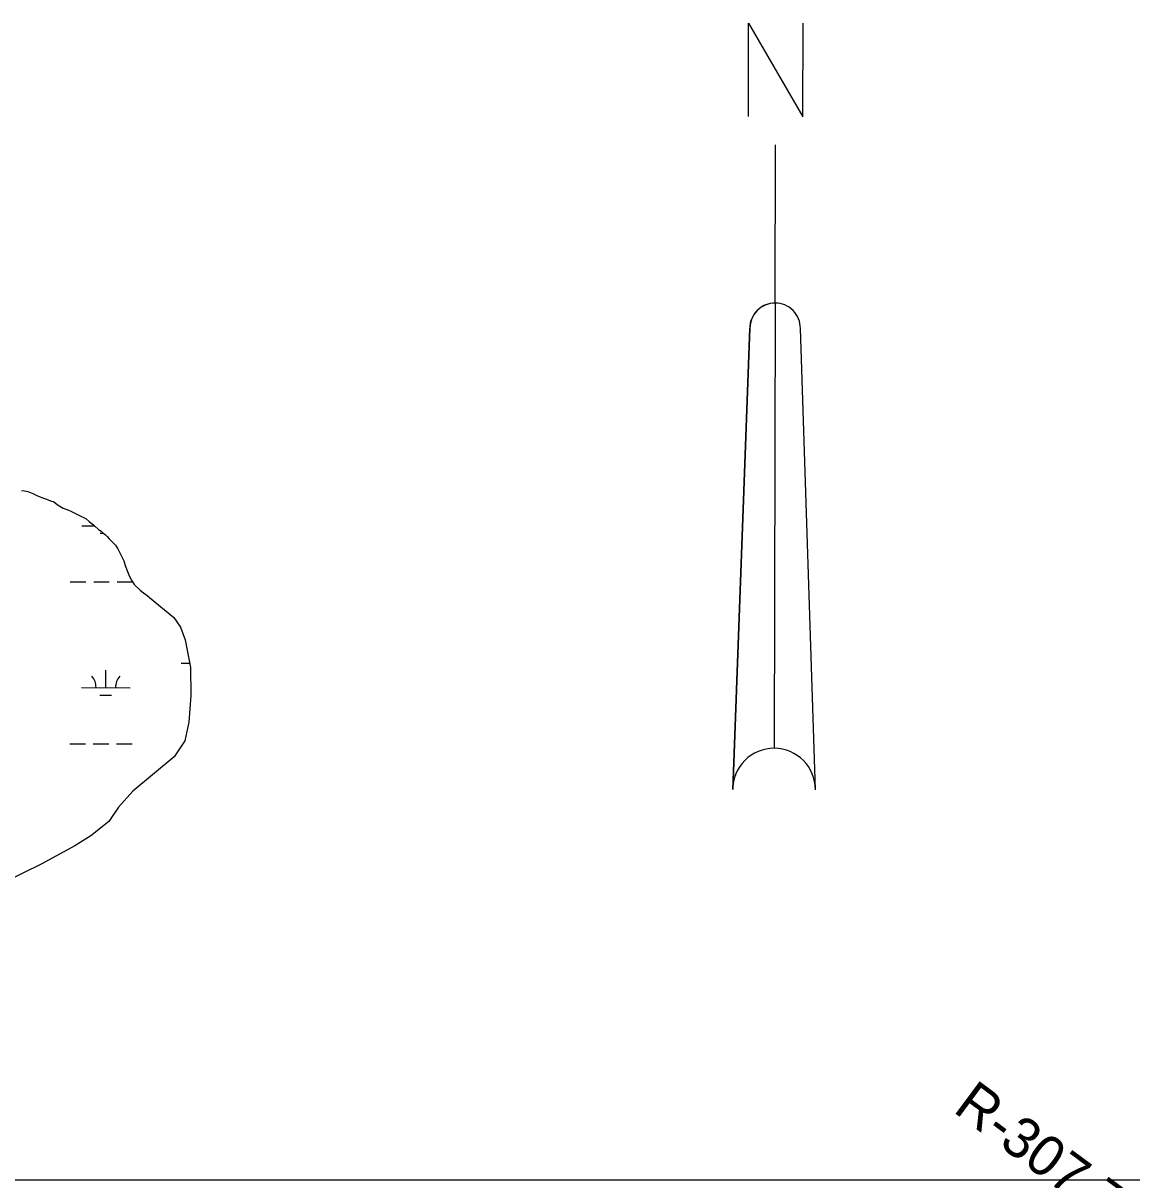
# Model space of a CAD drawing. Extents: x 3177385 to 3215275, y 903885 to 929304.
# Drawn here: x 3203388 to 3205666, y 922488 to 924865 of the extents above; entities that cross this region are included whole.
import ezdxf

# ---------------------------------------------------------------- set-up
doc = ezdxf.new("R2010")
doc.units = 0
for name, color, linetype in [('V-ANNO-SYMB', 7, 'Continuous'), ('V-RIVR-RANG-IDEN', 7, 'Continuous'), ('V-SITE-VEGE', 7, 'Continuous'), ('V-WETL-SWMP', 7, 'Continuous')]:
    doc.layers.add(name, color=color, linetype=linetype)

msp = doc.modelspace()

# ---------------------------------------------------------------- linework, layer by layer
at = {"layer": 'V-ANNO-SYMB'}
for p, q in [((3204933.5, 924290), (3204934.2, 924615)), ((3204933.5, 924290), (3204931.3, 923375)), ((3204933.5, 924290), (3204931.3, 923375)), ((3204846.1, 923290.2), (3204881.3, 924238.1)), ((3204881.3, 924238.1), (3204846.1, 923290.2)), ((3205016.1, 923289.8), (3204985.3, 924237.9))]:
    msp.add_line(p, q, dxfattribs=at)
msp.add_lwpolyline([(3204878.3, 924673.2), (3204878.8, 924865.2), (3204990.3, 924672.9), (3204990.8, 924864.9)], dxfattribs=at)
for centre, radius, start, end in [((3204933.3, 924238), 52, 89.8634, 179.8667), ((3204933.3, 924238), 52, 89.87, 179.8667), ((3204933.3, 924238), 52, 359.8667, 89.87), ((3204931.1, 923290), 85, 89.8667, 179.8667), ((3204931.1, 923290), 85, 89.8667, 179.8667), ((3204931.1, 923290), 85, 359.8667, 89.8667), ((3204931.1, 923290), 85, 359.8667, 89.8667)]:
    msp.add_arc(centre, radius, start, end, dxfattribs=at)
at = {"layer": 'V-SITE-VEGE'}
msp.add_line((3200216.6, 922488.3), (3206653.4, 922488.3), dxfattribs=at)
at = {"layer": 'V-WETL-SWMP'}
for p, q in [((3203508.6, 923832.5), (3203534.9, 923832.5)), ((3203546.6, 923817), (3203552.8, 923817)), ((3203485, 923717.2), (3203517, 923717.1)), ((3203533, 923717), (3203565, 923717)), ((3203581, 923716.9), (3203613, 923716.9)), ((3203712.6, 923550.1), (3203730, 923550.1)), ((3203557.9, 923499.7), (3203558, 923535.7)), ((3203507.9, 923499.9), (3203607.9, 923499.6)), ((3203545.8, 923484.3), (3203569.8, 923484.3)), ((3203484.2, 923384.5), (3203516.2, 923384.4)), ((3203532.2, 923384.4), (3203564.2, 923384.3)), ((3203580.2, 923384.3), (3203612.2, 923384.2))]:
    msp.add_line(p, q, dxfattribs=at)
msp.add_lwpolyline([(3203384.5, 923904.7), (3203391, 923904.2), (3203394.5, 923903.7), (3203398, 923902.7), (3203408, 923898.6), (3203417.6, 923894.1), (3203431.6, 923888.1), (3203434.6, 923887.6), (3203437.7, 923886.1), (3203446.2, 923883.1), (3203450.2, 923882.1), (3203454.7, 923878.5), (3203459.7, 923875), (3203470.3, 923868.5), (3203473.8, 923867), (3203479.8, 923865), (3203485.8, 923862.5), (3203499.9, 923855.4), (3203509.4, 923850.9), (3203512.9, 923849.4), (3203517.5, 923846.4), (3203524, 923841.4), (3203527.5, 923837.9), (3203532.5, 923834.4), (3203535, 923832.3), (3203543.1, 923824.8), (3203548.1, 923821.3), (3203551.1, 923818.3), (3203557.1, 923813.8), (3203560.6, 923810.3), (3203565.1, 923805.2), (3203577.7, 923792.2), (3203582.7, 923784.6), (3203594.7, 923760), (3203597.7, 923751), (3203602.8, 923738.5), (3203605.3, 923731.4), (3203606.8, 923727.9), (3203610.8, 923720.4), (3203616.3, 923711.8), (3203628.4, 923699.8), (3203632.4, 923696.3), (3203642.9, 923689.3), (3203647.9, 923685.2), (3203697.8, 923643.5), (3203711.3, 923624.1), (3203720.9, 923597.7), (3203731.7, 923541.2), (3203732.7, 923483.7), (3203728.4, 923428.8), (3203720.3, 923390.6), (3203698.2, 923357.2), (3203613.7, 923286.8), (3203584.1, 923254), (3203564.2, 923224.9), (3203527.1, 923195.3), (3203494.3, 923174.4), (3203424.8, 923136.7), (3203311.3, 923081.3)], dxfattribs=at)
for centre, start, end in [((3203502.6, 923500.4), 359.0948, 40.6385), ((3203613.1, 923500.1), 139.0948, 180.6385)]:
    msp.add_arc(centre, 35.2, start, end, dxfattribs=at)

# ---------------------------------------------------------------- texts
at = {"layer": 'V-RIVR-RANG-IDEN'}
msp.add_text('R-307.7', height=83, rotation=323.4659, dxfattribs=at).set_placement((3205296.8, 922629.5))

doc.saveas('drawing.dxf')
